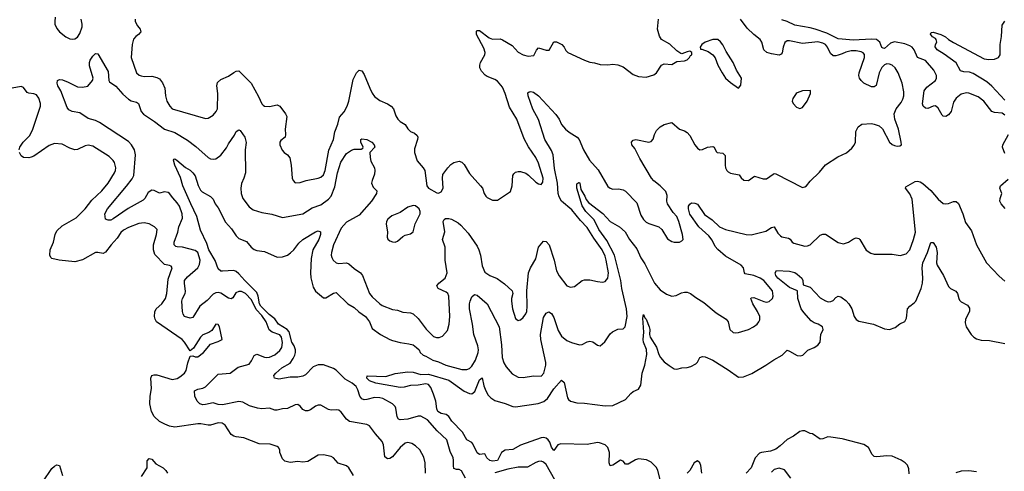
# Model space of a CAD drawing. Header units: inches. Extents: x 1473912 to 1647258, y 640388 to 773423.
# Tile 312 of 420: x 1543579 to 1551266, y 712784 to 716304. Entities that reach past the tile are written whole.
import ezdxf

# ---------------------------------------------------------------- set-up
doc = ezdxf.new("R2010")
doc.units = ezdxf.units.IN
doc.header["$MEASUREMENT"] = 0
doc.layers.add('B5741', color=7, linetype='Continuous')
doc.layers.add('B5751', color=7, linetype='Continuous')

msp = doc.modelspace()

# ---------------------------------------------------------------- linework, layer by layer
at = {"layer": 'B5741', "color": 5}
for points, elevation in [([(1543855.9, 716324.1), (1543852.7, 716290), (1543853, 716270), (1543870, 716234.8), (1543890, 716210.8), (1543938.8, 716170), (1543970, 716155.5), (1543990, 716152.7), (1544010, 716154.4), (1544030, 716168.8), (1544050, 716196.3), (1544066.9, 716250), (1544067.8, 716270), (1544058.4, 716310)], 780), ([(1544480.4, 716310), (1544482, 716290), (1544498, 716258), (1544520.5, 716230), (1544525.5, 716210), (1544508, 716190), (1544485.4, 716174.6), (1544467.5, 716152.5), (1544456.9, 716110), (1544450.4, 716010), (1544490.3, 715890.3), (1544511.6, 715871.6), (1544526.5, 715866.5), (1544550, 715861.5), (1544610, 715864.7), (1544650, 715855.2), (1544670, 715844.2), (1544693, 715813), (1544711.4, 715770), (1544718.3, 715710), (1544728.7, 715670), (1544752.4, 715630), (1544770.3, 715610.3), (1545030, 715533.7), (1545050, 715535.8), (1545090, 715560.3), (1545114, 715590), (1545123.1, 715610), (1545127, 715730), (1545119.1, 715790), (1545124.8, 715815.2), (1545150, 715838), (1545210, 715864.6), (1545250, 715894), (1545270, 715904.4), (1545290, 715906), (1545385.6, 715810), (1545444.9, 715704.9), (1545468.9, 715648.9), (1545479, 715639), (1545491.1, 715631.1), (1545530, 715627.3), (1545590, 715641.3), (1545610, 715630.5), (1545654, 715570), (1545664, 715550), (1545651.8, 715450), (1545655.8, 715410), (1545653, 715390), (1545618.5, 715361.5), (1545610.8, 715350), (1545610.7, 715330), (1545628.6, 715288.6), (1545644, 715270), (1545670.3, 715250.3), (1545687.5, 715227.5), (1545698.4, 715170), (1545705.5, 715070), (1545714, 715050), (1545730, 715034), (1545770, 715035.8), (1545815.3, 715050), (1545910, 715068.8), (1545930, 715076.5), (1545950, 715094.9), (1545963.5, 715130), (1545993, 715287), (1546029, 715370), (1546040.3, 715430), (1546062.7, 715490), (1546076.6, 715543.4), (1546112.7, 715587.3), (1546135.8, 715630), (1546149.2, 715670), (1546181.7, 715838.3), (1546210, 715890.5), (1546230, 715910.7), (1546250, 715905.5), (1546270, 715878), (1546312.1, 715770), (1546330, 715732.4), (1546350, 715704.9), (1546390, 715674.3), (1546450, 715648.9), (1546480.4, 715630), (1546496.5, 715610), (1546515.8, 715555.8), (1546530.5, 715530), (1546550.3, 715510.3), (1546590, 715487.3), (1546610, 715454.8), (1546630, 715434), (1546661.1, 715421.1), (1546681.4, 715401.4), (1546686.8, 715390), (1546684, 715370), (1546661.1, 715298.9), (1546660.4, 715270), (1546683.4, 715203.4), (1546730.2, 715150.2), (1546741.3, 715130), (1546757.1, 715010), (1546770.8, 714990), (1546835.8, 714955.8), (1546850, 714952.4), (1546870, 714963.1), (1546885.4, 714990), (1546879.7, 715070), (1546883.3, 715096.7), (1546920.7, 715150), (1546944.4, 715175.6), (1546970, 715192), (1547010, 715202.4), (1547030, 715194.9), (1547050, 715175.5), (1547090, 715104.9), (1547178, 715010), (1547191.7, 714991.7), (1547206.4, 714950), (1547219.1, 714930), (1547230, 714919.1), (1547270, 714898.8), (1547310, 714898), (1547410, 714966), (1547424.5, 715010), (1547429.4, 715090.6), (1547436, 715104), (1547450, 715114.8), (1547470, 715121), (1547490, 715121), (1547530, 715107.3), (1547552.2, 715092.2), (1547610, 715038.4), (1547630, 715024.4), (1547650, 715019.1), (1547662.7, 715037.3), (1547665.4, 715070), (1547630, 715186), (1547610, 715231.5), (1547552.7, 715312.7), (1547516.8, 715376.8), (1547459.5, 715530), (1547403, 715623), (1547370.6, 715730), (1547350, 715778.9), (1547310, 715824.5), (1547290, 715837.4), (1547230, 715860.9), (1547212.9, 715872.9), (1547184.6, 715904.6), (1547172.4, 715930), (1547171.1, 715950), (1547176.4, 715970), (1547209.7, 716030), (1547213.7, 716050), (1547203.6, 716083.6), (1547146.6, 716190), (1547145.4, 716214.6), (1547150, 716219.1), (1547170, 716219.5), (1547243.6, 716163.6), (1547270, 716152.6), (1547330, 716154.4), (1547350, 716148.8), (1547423.6, 716103.6), (1547470, 716052.4), (1547511, 716030), (1547550, 716019.3), (1547594.2, 716025.8), (1547612.9, 716067.1), (1547630, 716084.7), (1547690, 716066.8), (1547712.7, 716067.3), (1547749.3, 716130.7), (1547770, 716131), (1547810.8, 716110), (1547830.7, 716090), (1547843.8, 716063.8), (1547858, 716050), (1547990, 715988), (1548030, 715973.4), (1548067.9, 715967.9), (1548110, 715954.8), (1548170, 715952.7), (1548210, 715957.1), (1548250, 715952.7), (1548290, 715937.1), (1548370, 715878), (1548410, 715860.5), (1548470, 715857.3), (1548530, 715874.8), (1548550, 715891), (1548590, 715950.8), (1548610, 715960.7), (1548670, 715956), (1548710, 715978), (1548770, 715984.7), (1548790, 715992), (1548808, 716010), (1548815.3, 716024.7), (1548826, 716030), (1548826, 716050), (1548810, 716058), (1548790, 716055.3), (1548750, 716038), (1548740.4, 716040.4), (1548710, 716062), (1548654.9, 716114.9), (1548589.4, 716150), (1548574.9, 716174.9), (1548559.5, 716230), (1548566.6, 716310)], 780), ([(1550000, 716039.6), (1549970, 716026.9), (1549950, 716021.7), (1549930, 716023.2), (1549910, 716041), (1549887.3, 716090), (1549870.2, 716110.2), (1549850, 716122.7), (1549810, 716130.8), (1549690, 716119.1), (1549590, 716141), (1549570, 716140.3), (1549553.5, 716126.5), (1549540.7, 716090), (1549533.4, 716046.6), (1549525.3, 716034.7), (1549510, 716028.2), (1549450, 716038.5), (1549412.7, 716050), (1549389, 716069), (1549372.4, 716130), (1549359.7, 716150), (1549310, 716189.8), (1549259.1, 716239.1), (1549207, 716310)], 760), ([(1550000, 716152.8), (1549970, 716155.3), (1549880.4, 716200.4), (1549790, 716231.3), (1549750, 716242.2), (1549630, 716262.2), (1549571.6, 716291.6), (1549530, 716304.8)], 740), ([(1546747.9, 712770), (1546744.1, 712850), (1546734.9, 712894.9), (1546703.5, 712950), (1546670, 712982.9), (1546641.7, 713001.7), (1546610, 713008.2), (1546590, 713003.5), (1546550, 712968.3), (1546490, 712896), (1546470, 712884.2), (1546450, 712879.7), (1546430, 712897.2), (1546419.8, 712990), (1546410, 713016.9), (1546355.9, 713075.9), (1546310, 713138), (1546288.8, 713148.8), (1546152.9, 713172.9), (1546130, 713189.6), (1546090, 713244.5), (1546070, 713260.5), (1546050, 713263.5), (1546010, 713260.4), (1545990, 713264.8), (1545930, 713299.7), (1545910, 713299.7), (1545890, 713291.1), (1545850, 713263.1), (1545830, 713256), (1545810, 713255.4), (1545790, 713265.6), (1545770, 713291.8), (1545750, 713304.7), (1545730, 713302.7), (1545670, 713272.1), (1545630, 713269.7), (1545590, 713260.3), (1545570, 713261.5), (1545530, 713274.7), (1545470, 713270.4), (1545435.6, 713275.6), (1545373.2, 713293.2), (1545322.7, 713322.7), (1545290, 713329.1), (1545162.9, 713302.9), (1545130, 713303.7), (1545090, 713316.8), (1545030, 713303.5), (1545010, 713302.8), (1544985.1, 713310), (1544966, 713330), (1544946.6, 713370), (1544944.5, 713410), (1544970, 713424.4), (1545010, 713431.7), (1545030, 713443.1), (1545130, 713540.9), (1545222, 713550), (1545285.5, 713594.5), (1545370, 713620.2), (1545390, 713644.9), (1545410, 713685.7), (1545425.6, 713694.4), (1545430, 713696.1), (1545490, 713672.4), (1545510, 713670.2), (1545530, 713673.4), (1545570, 713692), (1545610, 713725.2), (1545625.2, 713750), (1545632.4, 713787.6), (1545624.6, 713830), (1545610, 713847.7), (1545550, 713869.2), (1545527.8, 713887.8), (1545503.7, 713950), (1545470, 713999.4), (1545424.9, 714044.9), (1545390, 714121.5), (1545341, 714170), (1545310, 714186.3), (1545290, 714185.4), (1545265.9, 714174.1), (1545243, 714137), (1545230, 714127.3), (1545210, 714134.4), (1545150, 714173), (1545130, 714177.5), (1545110, 714174.8), (1545090, 714164.3), (1545043.5, 714116.5), (1544986.8, 714070), (1544930, 713983), (1544910, 713976.3), (1544866.6, 713990), (1544855.6, 714010), (1544851.3, 714030), (1544846.3, 714110), (1544849.8, 714130), (1544870.5, 714169.5), (1544873.6, 714186.4), (1544864.8, 714250), (1544867.2, 714270), (1544890, 714300.9), (1544969.8, 714370), (1544984.2, 714395.8), (1544988.7, 714430), (1544970, 714488.8), (1544950, 714506.2), (1544850, 714530.9), (1544810, 714533.6), (1544797.2, 714537.2), (1544785.5, 714550), (1544786, 714570), (1544812.8, 714647.2), (1544820.9, 714690), (1544850, 714756), (1544847.6, 714790), (1544826.2, 714850), (1544810, 714878), (1544774.5, 714914.5), (1544750, 714950.8), (1544738.2, 714958.2), (1544710, 714962.2), (1544670, 714951.6), (1544630, 714972.9), (1544610, 714975.2), (1544583.5, 714956.5), (1544555.5, 714910), (1544542.3, 714897.7), (1544426.9, 714833.1), (1544310, 714751), (1544290, 714742.3), (1544270, 714740.5), (1544249.7, 714749.7), (1544244.4, 714790), (1544264, 714830), (1544413.7, 715006.3), (1544456.8, 715063.2), (1544470.3, 715089.7), (1544482.8, 715250), (1544475.6, 715290), (1544453.2, 715330), (1544430, 715353.7), (1544202.6, 715502.6), (1544170, 715519.5), (1544113.9, 715533.9), (1544050, 715577.3), (1543988.2, 715588.2), (1543962.4, 715602.4), (1543950, 715619), (1543899.5, 715750), (1543878, 715790), (1543871.6, 715810), (1543873.2, 715830), (1543890, 715839.3), (1543914.6, 715834.6), (1543958.3, 715818.3), (1544030, 715782), (1544070, 715777.3), (1544110, 715786), (1544148.7, 715830), (1544152.3, 715850), (1544124.4, 715944.4), (1544123.6, 715970), (1544129.6, 715990), (1544150, 716020.7), (1544170, 716040.7), (1544190, 716038), (1544270, 715901), (1544275.3, 715830), (1544280.2, 715820.2), (1544330, 715787.1), (1544385, 715725), (1544430, 715684.6), (1544450, 715672.4), (1544490, 715662), (1544507, 715650), (1544528.8, 715590), (1544546.9, 715566.9), (1544631.8, 715511.8), (1544710, 715450.9), (1544790, 715424.2), (1544890, 715364.8), (1544954.9, 715314.9), (1545050, 715231.5), (1545070, 715220.2), (1545090, 715216.1), (1545110, 715220.2), (1545150, 715247.3), (1545195, 715305), (1545210, 715336), (1545256.2, 715403.8), (1545270, 715434), (1545290, 715446.8), (1545300.7, 715440.7), (1545336.4, 715390), (1545347, 715347), (1545340.2, 715290), (1545341.5, 715110), (1545330.3, 715070), (1545311.3, 715028.7), (1545304.9, 714990), (1545307.6, 714950), (1545320.9, 714910), (1545370, 714846.7), (1545401.3, 714821.3), (1545470, 714801.6), (1545549, 714789), (1545630, 714763.6), (1545790, 714790.2), (1545862.9, 714837.1), (1545930, 714860.1), (1545990, 714906.3), (1546011, 714930), (1546039, 715001), (1546060.4, 715110), (1546085.8, 715194.2), (1546130, 715260.3), (1546170, 715288.5), (1546190, 715294.4), (1546244.7, 715295.3), (1546257.2, 715302.8), (1546262, 715310), (1546243.7, 715350), (1546242.7, 715370), (1546250, 715375.5), (1546290, 715370.3), (1546327.3, 715350), (1546347.7, 715330), (1546352.2, 715310), (1546314, 715270), (1546316.4, 715230), (1546322, 715202), (1546348.5, 715150), (1546352.7, 715130), (1546350, 715099), (1546330.3, 715050), (1546326.7, 715030), (1546338.9, 714998.9), (1546367.7, 714970), (1546364.9, 714950), (1546325.4, 714890), (1546230, 714779.7), (1546130, 714727.1), (1546090, 714680.4), (1546030, 714549.6), (1546013.4, 714490), (1546011.6, 714470), (1546016, 714450), (1546027, 714430), (1546050, 714408.9), (1546070, 714402.7), (1546130, 714409.1), (1546150, 714402.3), (1546190, 714364.6), (1546239.5, 714330), (1546254.6, 714310), (1546311.1, 714170), (1546330, 714144.5), (1546390, 714089.2), (1546410, 714076.2), (1546490, 714046.3), (1546530, 714038.9), (1546570, 714023.1), (1546630, 714019.1), (1546650, 714011.2), (1546690, 713975.2), (1546753, 713893), (1546810, 713834.4), (1546834, 713826), (1546854.1, 713825.9), (1546881.5, 713838.5), (1546918.1, 713881.9), (1546933, 713930), (1546937.1, 713990), (1546929.7, 714150), (1546922.3, 714170), (1546910, 714180.9), (1546847.6, 714210), (1546835.4, 714230), (1546850.8, 714250), (1546899.9, 714290), (1546915.6, 714330), (1546900.4, 714430), (1546900.2, 714530), (1546881.2, 714590), (1546899.3, 714650), (1546885.7, 714730), (1546892.6, 714747.4), (1546904.8, 714755.2), (1546930, 714755.8), (1546950.2, 714750.2), (1547001.3, 714721.3), (1547023.4, 714703.4), (1547080.2, 714640.2), (1547150, 714538.4), (1547163.5, 714510), (1547176.5, 714470), (1547190, 714384.9), (1547210, 714336), (1547250, 714311.5), (1547307.2, 714287.2), (1547364.6, 714244.6), (1547424.9, 714190), (1547430.3, 714170), (1547419.5, 714130), (1547418.7, 714110), (1547427.2, 714050), (1547450, 713976), (1547470, 713958.8), (1547490, 713964), (1547510, 713984), (1547530, 714010.8), (1547537.4, 714030), (1547541.1, 714070), (1547538.8, 714190), (1547550.7, 714330), (1547567, 714370), (1547610, 714439.1), (1547628.5, 714530), (1547670, 714577.3), (1547690, 714575.5), (1547712.4, 714550), (1547751.1, 714430), (1547770, 714345.5), (1547790, 714308.5), (1547850.4, 714230.4), (1547879.8, 714219.8), (1547910, 714225.5), (1547969.7, 714270.3), (1547990, 714277.6), (1548030, 714277.6), (1548090, 714262.4), (1548130, 714258.4), (1548150, 714263.8), (1548171.7, 714288.3), (1548176, 714330), (1548158.8, 714430), (1548150, 714461.1), (1548126.2, 714510), (1548061.3, 714601.3), (1548010, 714684.3), (1547958.5, 714738.5), (1547890, 714821.8), (1547809.6, 714889.6), (1547790, 714922.3), (1547782.7, 714950), (1547776.9, 715030), (1547755.7, 715144.3), (1547743.7, 715250), (1547730, 715283.5), (1547678.7, 715370), (1547630, 715527), (1547586.6, 715606.6), (1547547.8, 715712.2), (1547546.2, 715733.8), (1547557.1, 715742.9), (1547570, 715746), (1547590, 715738.3), (1547630, 715711.5), (1547765.5, 715565.5), (1547790.2, 715530), (1547810, 715488.5), (1547839.5, 715450), (1547870, 715426.7), (1547932.4, 715390), (1547948.1, 715370), (1547982.2, 715290), (1548029.1, 715210), (1548095.3, 715135.3), (1548170, 715005.3), (1548190, 714990.4), (1548210, 714984), (1548254.6, 714985.4), (1548290, 714979.3), (1548310, 714967), (1548396.8, 714876.8), (1548430, 714781.6), (1548450, 714746.4), (1548470, 714726), (1548490, 714715.5), (1548570, 714690.4), (1548592.2, 714670), (1548636.5, 714596.5), (1548670, 714574.9), (1548690, 714570.4), (1548730, 714570.6), (1548750, 714580.7), (1548758, 714590), (1548754.7, 714630), (1548726.6, 714730), (1548710.7, 714770), (1548680.8, 714800.8), (1548637, 714870), (1548632.8, 714890), (1548633.5, 714933.5), (1548625.2, 714965.2), (1548579.7, 715010), (1548530, 715047), (1548511.4, 715070), (1548421.7, 715221.7), (1548380.9, 715300.9), (1548359.6, 715330), (1548357, 715350), (1548370, 715364.9), (1548390, 715371.8), (1548490, 715350.4), (1548510, 715354), (1548525.8, 715374.2), (1548535.1, 715410), (1548550, 715440.7), (1548579.3, 715470), (1548610, 715488.2), (1548670, 715502), (1548730, 715450.4), (1548770, 715437.1), (1548790, 715425.5), (1548810, 715403), (1548850, 715328.2), (1548870, 715302.4), (1548890, 715290.4), (1548910, 715293.1), (1548950, 715311.2), (1548990, 715316), (1549002, 715310), (1549016.8, 715276.8), (1549024.7, 715270), (1549070, 715264.9), (1549086.2, 715246.2), (1549086, 715170), (1549089.1, 715149.1), (1549099.3, 715130), (1549110, 715118), (1549130, 715108), (1549195.3, 715095.3), (1549211.6, 715071.6), (1549232.7, 715052.7), (1549270, 715052), (1549316.4, 715083.6), (1549385.1, 715065.1), (1549410, 715064.6), (1549460.6, 715099.4), (1549470, 715104.2), (1549482.9, 715102.9), (1549690, 714997.1), (1549710, 715001.6), (1549720.9, 715010), (1549750, 715044.9), (1549824.4, 715115.6), (1549870, 715174), (1549965.8, 715234.2), (1550000, 715249.8)], 760), ([(1543576.4, 715290), (1543580.4, 715310), (1543607.4, 715350), (1543657.3, 715402.7), (1543681.2, 715450), (1543741.8, 715630), (1543742.9, 715650), (1543730, 715693.3), (1543710, 715719.8), (1543690, 715727.8), (1543650.8, 715730.8), (1543637.6, 715737.6), (1543610, 715776.9), (1543590, 715784.2), (1543520.5, 715770)], 780), ([(1546185.1, 712750), (1546149.3, 712810), (1546130, 712826.6), (1546066.6, 712846.6), (1546028, 712890), (1546010, 712899), (1545951.9, 712911.9), (1545910, 712909.4), (1545830, 712859.5), (1545790, 712855.1), (1545750, 712859.5), (1545690, 712853.2), (1545650, 712864), (1545630, 712882), (1545609.3, 712930), (1545609, 712950), (1545599, 712970), (1545590, 712977.2), (1545535.1, 712995.1), (1545450, 712998.9), (1545330, 713045.1), (1545270, 713051.2), (1545250, 713058.3), (1545230, 713071.8), (1545182.2, 713142.2), (1545158.8, 713158.8), (1545130, 713161.5), (1545070, 713143.5), (1545050, 713142.7), (1544994.7, 713154.7), (1544970, 713154.6), (1544790, 713127.8), (1544750, 713135), (1544713.7, 713150), (1544670, 713173), (1544628.9, 713210), (1544607.1, 713250), (1544594.8, 713310), (1544598, 713370), (1544607.8, 713430), (1544603.9, 713510), (1544609.8, 713530.2), (1544630, 713536.5), (1544650, 713535.6), (1544770, 713499.2), (1544810, 713507.7), (1544830, 713521.5), (1544864.8, 713550), (1544879.4, 713570), (1544890.9, 713629.1), (1544910, 713681), (1544930, 713682.8), (1544950, 713676.3), (1544970, 713676.3), (1545015.1, 713710), (1545070, 713774.8), (1545130, 713794.8), (1545159, 713810), (1545139.6, 713910), (1545130, 713929.2), (1545110, 713931.8), (1545079.5, 713880.5), (1545054.9, 713865.1), (1545010, 713847.3), (1544990.5, 713830), (1544935.6, 713744.4), (1544910, 713722), (1544865.5, 713790), (1544846.6, 713810), (1544648.6, 713950), (1544636.1, 713970), (1544630.8, 713990), (1544633.5, 714026.5), (1544645.4, 714050), (1544690, 714090.4), (1544717.4, 714130), (1544728.9, 714170), (1544739, 714281), (1544769.3, 714370), (1544762.7, 714382.7), (1544750, 714389.3), (1544710, 714396.9), (1544634.4, 714474.4), (1544624.2, 714510), (1544624.1, 714550), (1544647.3, 714630), (1544651.5, 714670), (1544632.7, 714690), (1544590, 714713.3), (1544550, 714721.3), (1544510, 714715.1), (1544430, 714685.3), (1544390, 714663.1), (1544370, 714645.1), (1544339.7, 714600.3), (1544293.8, 714550), (1544250, 714491.1), (1544230, 714481.5), (1544190, 714490.7), (1544170, 714488.9), (1544070, 714433.6), (1544010, 714417.2), (1543888, 714430), (1543830, 714443.7), (1543823.7, 714450), (1543814.5, 714470), (1543818.3, 714510), (1543844.2, 714570), (1543856.4, 714630), (1543870, 714658), (1543910, 714698.2), (1544020.4, 714759.6), (1544090.6, 714830), (1544142.4, 714897.6), (1544220.9, 714970), (1544269.8, 715030), (1544319.1, 715110), (1544328.2, 715130), (1544330.9, 715150), (1544319.7, 715190), (1544310, 715207), (1544278.2, 715238.2), (1544150, 715318.5), (1544113.7, 715326.3), (1544090, 715321.7), (1544030, 715291.5), (1544010, 715289.6), (1543970, 715303.6), (1543910, 715334.3), (1543850, 715338.5), (1543810, 715324.8), (1543690, 715241.7), (1543670, 715232.4), (1543650, 715226.9), (1543609.3, 715230), (1543590, 715244.5), (1543578.9, 715270)], 780), ([(1547060.7, 712730), (1547027.5, 712787.5), (1547010, 712796.5), (1546990, 712797.6), (1546970, 712805.6), (1546965.2, 712825.2), (1546967.4, 712870), (1546963.2, 712890), (1546939.2, 712939.2), (1546912.9, 713030), (1546839.8, 713099.8), (1546763.8, 713183.8), (1546710, 713214.5), (1546690, 713214.2), (1546610, 713191.2), (1546550, 713186), (1546538, 713190), (1546527.6, 713207.6), (1546516.2, 713276.2), (1546509.7, 713290), (1546489.7, 713310), (1546414.7, 713350), (1546390, 713356.5), (1546350, 713357.9), (1546290, 713342.3), (1546270, 713342), (1546250, 713349.8), (1546234.3, 713370), (1546219.5, 713419.5), (1546205.3, 713445.3), (1546175.1, 713470), (1546121.3, 713501.3), (1546050, 713572.3), (1546030, 713585.1), (1545950, 713614), (1545910, 713614.3), (1545870, 713597.2), (1545810, 713536.8), (1545790, 713524.8), (1545750, 713518.2), (1545690, 713517.8), (1545603, 713503), (1545569.4, 713510), (1545564.7, 713530), (1545579.1, 713550), (1545627, 713590), (1545690, 713627), (1545715.6, 713664.4), (1545726.8, 713690), (1545732.4, 713710), (1545731.4, 713731.4), (1545721.2, 713761.2), (1545703.9, 713790), (1545683.9, 713870), (1545667.4, 713890), (1545600.6, 713930), (1545572.3, 713972.3), (1545527, 714007), (1545461, 714070), (1545451.5, 714090), (1545440.4, 714150), (1545430, 714177), (1545336.3, 714270), (1545290, 714323.1), (1545270, 714340.4), (1545250, 714348.7), (1545163.1, 714343.1), (1545150, 714344.7), (1545130, 714362.9), (1545106.3, 714426.3), (1545057, 714510), (1545039.4, 714559.4), (1544990, 714663.7), (1544963.5, 714770), (1544914.5, 714870), (1544854, 715010), (1544834.1, 715074.1), (1544789.7, 715170), (1544779.3, 715210), (1544783.6, 715216.4), (1544790, 715220.7), (1544806, 715210), (1544872.8, 715152.8), (1544910, 715130.5), (1544930, 715110.5), (1544950, 715086.8), (1544971.7, 715011.7), (1544990, 714976), (1545003, 714963), (1545070, 714926.8), (1545090, 714906), (1545104.9, 714870), (1545130, 714837.6), (1545187.1, 714727.1), (1545233, 714673), (1545270, 714618.5), (1545290, 714598.8), (1545350, 714575.6), (1545385.2, 714530), (1545410, 714514), (1545430, 714506.4), (1545490, 714496.3), (1545590, 714453.6), (1545630, 714454.5), (1545670, 714469.3), (1545694.2, 714485.8), (1545720.4, 714510), (1545757.7, 714562.3), (1545790, 714590.2), (1545890, 714650.3), (1545910, 714657.6), (1545926.8, 714650), (1545928.4, 714630), (1545913.6, 714590), (1545867.2, 714510), (1545856.1, 714443.9), (1545849.3, 714330.7), (1545851.5, 714291.5), (1545870, 714219.1), (1545890, 714188.9), (1545950, 714137.4), (1545970, 714137.2), (1546030, 714172.3), (1546050, 714177.4), (1546142.4, 714090), (1546190, 714059.6), (1546225.8, 714025.8), (1546278, 713990), (1546310.2, 713950), (1546330, 713897.1), (1546396.5, 713850), (1546468, 713810), (1546490, 713802.6), (1546550, 713787), (1546618.7, 713778.7), (1546650, 713770.2), (1546678.4, 713750), (1546697.1, 713730), (1546706.7, 713710), (1546728.2, 713690), (1546750, 713682.4), (1546806, 713650), (1546850, 713636.6), (1546905.3, 713610), (1547030, 713577.9), (1547070, 713577.2), (1547090, 713585.1), (1547110, 713604), (1547136.7, 713650), (1547157.6, 713710), (1547160.7, 713730), (1547157, 713763), (1547123.7, 713850), (1547113.8, 713930), (1547089.9, 714050.1), (1547090.6, 714089.4), (1547096.8, 714110), (1547110, 714143), (1547130, 714162), (1547150, 714156.9), (1547230.2, 714090), (1547321.7, 713910), (1547342.2, 713770), (1547346.2, 713670), (1547358.3, 713630), (1547378.4, 713598.4), (1547424.7, 713544.7), (1547470, 713518.9), (1547510, 713514.3), (1547590, 713526.9), (1547650, 713526.5), (1547672.1, 713550), (1547687.4, 713610), (1547687.7, 713632.3), (1547647.8, 713810), (1547646, 713850), (1547670, 713982.8), (1547690, 714016.3), (1547710, 714026.8), (1547730, 714014), (1547750, 713984), (1547782.3, 713882.3), (1547810, 713836.4), (1547850, 713803.1), (1547887.5, 713787.5), (1547950, 713770.4), (1547970, 713772.2), (1548010, 713793.4), (1548030, 713798.3), (1548053, 713793), (1548090, 713767.3), (1548110, 713762.8), (1548146.7, 713793.3), (1548190, 713854.8), (1548207.9, 713872.1), (1548250, 713890.7), (1548290, 713894.8), (1548305.2, 713910), (1548321.4, 713990), (1548316.1, 714050), (1548280.1, 714210), (1548273.4, 714270), (1548221.9, 714470), (1548162.3, 714582.3), (1548100.7, 714670), (1548064, 714744), (1548000.5, 714810), (1547970, 714853.6), (1547928.2, 714990), (1547930, 715024.7), (1547945.1, 715034.9), (1547950, 715035.5), (1547951.9, 715030), (1547961.5, 714981.5), (1547992.3, 714930), (1548002.2, 714902.2), (1548019.4, 714879.4), (1548132.4, 714792.4), (1548190, 714731.1), (1548263, 714690), (1548305.5, 714650), (1548339.6, 714590), (1548397.5, 714517.5), (1548427.8, 714447.8), (1548460.2, 714400.2), (1548536.5, 714250), (1548578.5, 714198.5), (1548630, 714165.5), (1548670, 714150.4), (1548705.8, 714154.2), (1548746, 714174), (1548770, 714180.3), (1548790, 714179.5), (1548817.3, 714170), (1548858, 714138), (1548920.5, 714100.5), (1549018, 714018), (1549094.8, 713970), (1549110.7, 713950), (1549122.8, 713890), (1549150, 713866), (1549170, 713862.4), (1549190, 713866), (1549270, 713890.5), (1549309.2, 713910), (1549336, 713930), (1549351.2, 713948.8), (1549356.6, 713963.4), (1549356.8, 713990), (1549339.3, 714030), (1549304.2, 714090), (1549287.9, 714132.1), (1549290, 714136), (1549310, 714137.6), (1549390, 714106.3), (1549410, 714102.6), (1549430, 714106.7), (1549456.2, 714130), (1549461.6, 714150), (1549456.4, 714190), (1549390, 714271.5), (1549361.3, 714290), (1549311.6, 714310), (1549243.9, 714323.9), (1549238.9, 714330), (1549230.6, 714370), (1549212.3, 714390), (1549090, 714461.5), (1549030, 714512), (1549010, 714536.3), (1548984.9, 714584.9), (1548959.6, 714619.6), (1548881.3, 714690), (1548810, 714787.3), (1548799.8, 714830), (1548801.3, 714850), (1548810, 714867.3), (1548824.1, 714875.9), (1548850, 714874.8), (1548870, 714867.3), (1548925.1, 714785.1), (1548984.5, 714744.5), (1549043.2, 714690), (1549090, 714667.7), (1549250, 714629.1), (1549290, 714626), (1549404.7, 714655.3), (1549450, 714684.6), (1549470, 714690.4), (1549499.4, 714639.4), (1549518.9, 714618.9), (1549530, 714612.3), (1549582.5, 714602.5), (1549593.9, 714593.9), (1549609.3, 714569.3), (1549623.2, 714563.2), (1549710, 714539.5), (1549730, 714540.4), (1549750, 714550.4), (1549830, 714624), (1549850, 714633.4), (1549870, 714632.7), (1549970, 714568.5), (1550000, 714559.5)], 740), ([(1548590, 712679.3), (1548562.5, 712790), (1548550, 712812.8), (1548510, 712854.2), (1548472.3, 712872.3), (1548410, 712880.5), (1548386.6, 712873.4), (1548330, 712839.1), (1548310, 712839.6), (1548290, 712862.9), (1548270, 712869.7), (1548210, 712831.3), (1548190, 712827), (1548182, 712850), (1548184.1, 712930), (1548170.6, 712970), (1548150, 712990.6), (1548105.7, 713005.7), (1548090, 713007.7), (1548010, 712993.4), (1547803.2, 712996.8), (1547781.6, 712990), (1547750, 712946), (1547730, 712973), (1547717.2, 713010), (1547704.4, 713030), (1547690, 713041.7), (1547670, 713046.1), (1547650, 713043.4), (1547490, 712988.3), (1547430, 712954.3), (1547370, 712947.8), (1547342, 712930), (1547310, 712868.4), (1547270, 712862.8), (1547250, 712867), (1547225.4, 712890), (1547210, 712919.3), (1547170, 712915.1), (1547150, 712928.5), (1547118.2, 712998.2), (1547110, 713007.8), (1547069.8, 713029.8), (1547036.3, 713090), (1546953.6, 713173.6), (1546930, 713211.6), (1546910, 713226.9), (1546870, 713234.3), (1546845, 713250), (1546835, 713270), (1546827.2, 713330), (1546810, 713384.4), (1546790, 713436.4), (1546770, 713459.4), (1546750, 713465.8), (1546690, 713455.7), (1546630, 713453), (1546581.4, 713438.6), (1546550, 713437.2), (1546359.3, 713470), (1546310, 713489.8), (1546288.9, 713510), (1546293.2, 713526.8), (1546437.5, 713522.5), (1546510, 713547.3), (1546610, 713559.2), (1546650, 713556.5), (1546710, 713538.2), (1546770, 713539.8), (1546930, 713494.3), (1547050, 713408.9), (1547090, 713390.2), (1547110, 713388.9), (1547133.8, 713406.2), (1547170, 713496.3), (1547190, 713512), (1547203.2, 713450), (1547218.8, 713410), (1547237.5, 713377.5), (1547256.8, 713356.8), (1547290, 713335.8), (1547370, 713311.6), (1547428.3, 713288.3), (1547450, 713286), (1547626.7, 713313.3), (1547672, 713328), (1547699.8, 713350), (1547750, 713426.9), (1547810, 713494.9), (1547830, 713474.8), (1547856.3, 713356.3), (1547863.7, 713343.7), (1547880.4, 713330), (1547930, 713317.8), (1547990, 713314.7), (1548150, 713294.4), (1548210, 713296), (1548310, 713344), (1548350, 713390.6), (1548370, 713404.9), (1548410, 713423), (1548430, 713454), (1548439.5, 713550), (1548459.1, 713610), (1548474.7, 713694.7), (1548472.1, 713732.1), (1548449.3, 713790), (1548446.1, 713810), (1548451.2, 713868.8), (1548443.6, 713976.4), (1548450, 714006), (1548460.5, 713980.5), (1548470, 713970.5), (1548494.1, 713910), (1548498, 713890), (1548495.6, 713850), (1548501.6, 713830), (1548552.2, 713752.2), (1548570, 713694.4), (1548582.7, 713670), (1548610, 713637.7), (1548650, 713607.4), (1548690, 713583.8), (1548710, 713579.1), (1548750, 713590.6), (1548790, 713593.4), (1548818, 713602), (1548857.2, 713622.8), (1548870, 713634.8), (1548890, 713670.5), (1548910, 713678.7), (1548930, 713676.5), (1548990, 713650.3), (1549110, 713576), (1549190, 713518), (1549230, 713519.6), (1549294.8, 713545.2), (1549405.6, 713610), (1549466.4, 713653.6), (1549531.6, 713688.4), (1549570, 713727), (1549590, 713720.2), (1549650, 713686), (1549675.6, 713684.4), (1549692.7, 713690), (1549731.5, 713728.5), (1549782, 713750), (1549810, 713767.3), (1549830, 713791.3), (1549834.7, 713850), (1549853.5, 713890), (1549848, 713910), (1549814, 713930), (1549781.8, 713941.8), (1549757.9, 713957.9), (1549700.7, 714020.7), (1549681.4, 714050), (1549654.2, 714130), (1549650.8, 714190.8), (1549590, 714217), (1549498.3, 714290), (1549483.5, 714310), (1549477, 714330), (1549488.7, 714350), (1549590, 714344.6), (1549630, 714333.1), (1549650, 714321.1), (1549684.9, 714290), (1549692.6, 714270), (1549696.4, 714236.4), (1549750, 714219.7), (1549830, 714136.5), (1549870, 714112), (1549890, 714106), (1549912.1, 714107.9), (1549930, 714115.3), (1549950, 714138.4), (1549969.8, 714150.2), (1549990, 714143.1), (1550000, 714136)], 720), ([(1550000, 713035.7), (1549910.8, 713049.2), (1549888.8, 713051.2), (1549850, 713035.6), (1549830, 713033.7), (1549770, 713075.1), (1549750, 713077.2), (1549710, 713099.3), (1549690, 713098.7), (1549670, 713094), (1549621.4, 713058.6), (1549570, 713031.2), (1549517.6, 712982.4), (1549483.1, 712956.9), (1549440.5, 712939.5), (1549370, 712931.2), (1549355, 712925), (1549321.7, 712890), (1549289, 712810), (1549251.8, 712768.2)], 720), ([(1543758.9, 712701.1), (1543830, 712806.5), (1543850, 712824.4), (1543870, 712834.6), (1543890, 712828.4), (1543913.3, 712750)], 780), ([(1544530, 712743), (1544573.6, 712810), (1544574, 712866), (1544590, 712884.7), (1544610, 712878.8), (1544640.9, 712840.9), (1544698.4, 712810), (1544720.2, 712790), (1544733.8, 712770)], 780), ([(1547756.6, 712716.6), (1547690, 712836.9), (1547670, 712855.4), (1547650, 712862.6), (1547630, 712861.1), (1547610, 712852.4), (1547545, 712815), (1547470, 712815.4), (1547390, 712801.1), (1547290, 712772.8)], 740), ([(1548905, 712770), (1548897.4, 712830), (1548890.6, 712850.6), (1548870, 712864.7), (1548844.9, 712850), (1548811.3, 712788.7), (1548790.6, 712770)], 720), ([(1549600.5, 712730), (1549550, 712794), (1549510, 712807.6), (1549470, 712798.4), (1549450, 712776)], 740)]:
    msp.add_lwpolyline(points, dxfattribs=dict(at, elevation=elevation))
at = {"layer": 'B5741', "color": 5, "elevation": 780}
for points in [[(1548990, 716149.4), (1548931.3, 716130), (1548904.7, 716110), (1548892, 716090), (1548894, 716074), (1548906, 716074), (1548955.5, 716055.5), (1548990.5, 716030.5), (1549008, 716008), (1549030, 715951.3), (1549062.8, 715890), (1549090.8, 715850), (1549130, 715814), (1549190, 715772), (1549210, 715794), (1549215.1, 715850), (1549175.1, 715910), (1549149.4, 715970), (1549095.9, 716055.9), (1549070, 716109), (1549050, 716133.2), (1549030, 716149.3)], [(1549752.7, 715752.7), (1549690, 715749.3), (1549650, 715735.1), (1549641, 715730), (1549616, 715690), (1549611.3, 715670), (1549618, 715650), (1549643.5, 715623.5), (1549670, 715611), (1549690, 715621), (1549726.6, 715670), (1549753.2, 715730)], [(1546650, 714857), (1546610, 714844), (1546550, 714801.1), (1546485.7, 714774.3), (1546452.7, 714750), (1546443.8, 714730), (1546441.6, 714710), (1546450.5, 714650), (1546447.3, 714610), (1546453.7, 714593.7), (1546470, 714580.7), (1546490, 714573), (1546510, 714570.5), (1546530, 714577.3), (1546570, 714614.4), (1546590, 714624.9), (1546630, 714634), (1546650, 714650.7), (1546666.1, 714713.9), (1546705.1, 714790), (1546705.6, 714810), (1546697, 714830), (1546670, 714852.3)]]:
    msp.add_lwpolyline(points, close=True, dxfattribs=at)
at = {"layer": 'B5751', "color": 5}
for points, elevation in [([(1551270, 715676.1), (1551170, 715786.1), (1551130, 715819.3), (1551023.9, 715883.9), (1550994.6, 715894.6), (1550950, 715898.5), (1550925.7, 715905.7), (1550890, 715968.9), (1550796.8, 716036.8), (1550742, 716070), (1550726.6, 716093.4), (1550729, 716110), (1550739.3, 716130), (1550735.6, 716150), (1550730, 716158), (1550705.2, 716170), (1550689.1, 716190.9), (1550695.3, 716204.7), (1550710, 716206.8), (1550770, 716190.2), (1550807.4, 716170), (1550830, 716150.2), (1550870, 716126), (1551110, 716000.2), (1551144.7, 715995.3), (1551190, 715998), (1551220.7, 716010), (1551234, 716030), (1551233, 716110), (1551245.4, 716174.6), (1551250, 716261), (1551270, 716294)], 720), ([(1551270, 715559.7), (1551250, 715575.6), (1551190, 715579.8), (1551170, 715588.3), (1551107.6, 715670), (1551062.2, 715702.2), (1550990, 715732.9), (1550970, 715734), (1550930, 715723.9), (1550890, 715694), (1550870, 715660.9), (1550850.8, 715589.2), (1550830, 715562), (1550810, 715549.7), (1550790, 715553.3), (1550781, 715561), (1550750, 715614.5), (1550730, 715633.6), (1550710, 715631.5), (1550670, 715613.3), (1550650, 715614), (1550634, 715630), (1550628.9, 715648.9), (1550641.1, 715750), (1550660.5, 715779.5), (1550729.7, 715830), (1550737.6, 715850), (1550737.6, 715870), (1550715.1, 715910), (1550650, 715986.4), (1550589, 716009), (1550563.8, 716070), (1550547.3, 716090), (1550530, 716102), (1550490, 716117.2), (1550410, 716131.9), (1550378.6, 716121.4), (1550330, 716081), (1550321.8, 716081.8), (1550310, 716086.6), (1550294.2, 716130), (1550269.4, 716149.4), (1550230, 716152.7), (1550085.9, 716145.9), (1550000, 716152.8)], 740), ([(1550000, 715249.8), (1550034.5, 715265.5), (1550075.9, 715304.1), (1550093.4, 715326.6), (1550103.7, 715350), (1550107.6, 715432.4), (1550126, 715470), (1550155.3, 715490), (1550230, 715494), (1550251.1, 715491.1), (1550290, 715477), (1550314.3, 715454.3), (1550370, 715348.8), (1550390, 715332), (1550410, 715323.6), (1550430, 715318.7), (1550450, 715320.5), (1550462.7, 715330), (1550460.7, 715350), (1550439.3, 715450), (1550410.8, 715530), (1550407.4, 715570), (1550423.1, 715610), (1550461.9, 715658.1), (1550475.4, 715684.6), (1550482.3, 715710), (1550481.9, 715741.9), (1550468.2, 715810), (1550437.3, 715890), (1550413.6, 715930), (1550390.4, 715950.4), (1550370, 715958.6), (1550350, 715959.5), (1550330, 715951.9), (1550310, 715933), (1550288.9, 715890), (1550267.2, 715792.8), (1550250, 715780.4), (1550230, 715781.2), (1550170.5, 715810.5), (1550148.7, 715830), (1550134.8, 715850), (1550129.8, 715870), (1550133.2, 715890), (1550174.7, 716010), (1550173.8, 716033.8), (1550165.8, 716045.8), (1550150, 716054.5), (1550110, 716061.5), (1550070, 716061.6), (1550030, 716052.4), (1550000, 716039.6)], 760), ([(1551270, 715260.9), (1551253.1, 715310), (1551255.3, 715330), (1551300.4, 715410)], 740), ([(1551273, 714833), (1551241.3, 714870), (1551231.1, 714890), (1551233.3, 714910), (1551247.3, 714950), (1551232.8, 714990), (1551235.6, 715010), (1551297.8, 715062.2)], 740), ([(1550000, 714559.5), (1550010, 714556.5), (1550051, 714569), (1550090, 714597.1), (1550110, 714604.9), (1550130, 714599.1), (1550139.1, 714590), (1550186.9, 714506.9), (1550224.1, 714484.1), (1550250, 714477.1), (1550390, 714475.5), (1550454.2, 714465.8), (1550500.1, 714479.9), (1550529.6, 714510.4), (1550558.7, 714590), (1550571.9, 714648.1), (1550546.1, 714906.1), (1550530, 714946.6), (1550495.3, 714990), (1550498, 715002), (1550570, 715043.1), (1550590, 715045.7), (1550610, 715041.1), (1550630, 715028.7), (1550692.1, 714972.1), (1550750, 714905.5), (1550790, 714870.5), (1550810, 714868), (1550830, 714872.4), (1550870, 714888.4), (1550890, 714888.2), (1550910, 714870.7), (1550942.6, 714790), (1550963.2, 714723.2), (1551010, 714657.3), (1551048.4, 714550), (1551126.7, 714410), (1551225.1, 714305.1), (1551270, 714264.9)], 740), ([(1550000, 714136), (1550030, 714114.5), (1550053.5, 714090), (1550075.9, 714050), (1550093.6, 713990), (1550110, 713966.7), (1550130, 713953.8), (1550244.7, 713930), (1550330, 713894.9), (1550370, 713890.4), (1550415.3, 713904.7), (1550450, 713934), (1550490, 713951), (1550502, 713978), (1550511.2, 714050), (1550528.2, 714071.8), (1550563.6, 714096.4), (1550574.8, 714110), (1550616.2, 714210), (1550626.7, 714250), (1550629.4, 714290.6), (1550625.5, 714370), (1550629.9, 714410.1), (1550666.9, 714490), (1550692, 714568), (1550710, 714568.2), (1550733.8, 714530), (1550742.3, 714490), (1550736, 714410), (1550741, 714390), (1550792.7, 714310), (1550830, 714224.9), (1550847.3, 714210), (1550888.8, 714188.8), (1550901.6, 714170), (1550910.4, 714130.4), (1550917.6, 714117.6), (1550930, 714105.5), (1550977.8, 714077.8), (1550994.3, 714054.3), (1550995.3, 714030), (1550964.6, 713970), (1550960.7, 713940.7), (1550968.8, 713908.8), (1551008.4, 713850), (1551028.2, 713830), (1551050, 713816.5), (1551085.9, 713805.9), (1551150, 713803.9), (1551270, 713779.8)], 720), ([(1550523.9, 712763.9), (1550522.1, 712802.1), (1550511, 712831), (1550493.5, 712850), (1550461.7, 712870), (1550390, 712901.7), (1550350, 712905), (1550270, 712897.1), (1550250, 712899.2), (1550234.1, 712914.1), (1550205.7, 712970), (1550170, 712992.5), (1550010, 713034.2), (1550000, 713035.7)], 720), ([(1551050, 712778.5), (1550990, 712788), (1550930, 712784.5), (1550888.4, 712771.6)], 720)]:
    msp.add_lwpolyline(points, dxfattribs=dict(at, elevation=elevation))

doc.saveas('drawing.dxf')
